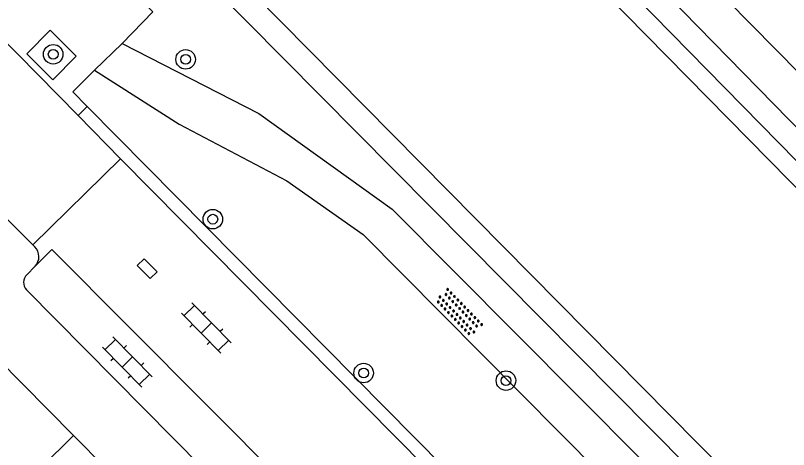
# Model space of a CAD drawing. Extents: x 128000 to 131008, y 398996 to 402500.
# Drawn here: x 129647.43 to 129679.09, y 399285.98 to 399303.77 of the extents above; entities that cross this region are included whole.
import ezdxf

# ---------------------------------------------------------------- set-up
doc = ezdxf.new("R2010")
doc.units = 0
for name, color, linetype in [('gg-bbg-hoofdgebouw', 7, 'Continuous'), ('gg-bbg-tussenscheiding', 7, 'Continuous'), ('gg-knt-onverhard', 7, 'Continuous'), ('gg-knt-verharding', 7, 'Continuous'), ('gg-knt-verharding nz', 7, 'Continuous'), ('gg-kntw-beschoeiing', 7, 'Continuous'), ('gt-grn-groengrens', 7, 'Continuous'), ('gt-grn-weggrens', 7, 'Continuous'), ('gt-symb-boom', 7, 'Continuous'), ('gt-symb-klinker verharding', 7, 'Continuous'), ('gt-symb-kolk', 7, 'Continuous'), ('gt-symb-overige verharding', 7, 'Continuous')]:
    doc.layers.add(name, color=color, linetype=linetype)

# ---------------------------------------------------------------- blocks, each defined once
blk = doc.blocks.new('gt0-BOOM')
at = {"layer": 'gt-symb-boom'}
for radius in [0.4, 0.2]:
    blk.add_circle((0, 0), radius, dxfattribs=at)
blk = doc.blocks.new('gt0-KL1')
at = {"layer": 'gt-symb-klinker verharding'}
for p, q in [((-0.5, 0.3), (-0.5, 0.45)), ((0.5, 0.3), (0.5, 0.45)), ((-1.15, 0.3), (1.15, 0.3)), ((-1, -0.3), (-1, 0.3)), ((0, -0.3), (0, 0.3)), ((1, -0.3), (1, 0.3)), ((-1.15, -0.3), (1.15, -0.3)), ((-0.5, -0.45), (-0.5, -0.3)), ((0.5, -0.45), (0.5, -0.3))]:
    blk.add_line(p, q, dxfattribs=at)
blk = doc.blocks.new('gt0-KOLK')
at = {"layer": 'gt-symb-kolk'}
blk.add_lwpolyline([(0, 0), (0.375, 0), (0.375, 0.4), (-0.375, 0.4), (-0.375, 0), (0, 0)], dxfattribs=at)
blk = doc.blocks.new('gt0-OVH')
at = {"layer": 'gt-symb-overige verharding'}
for points in [[(-0.972, 0.298), (-0.967, 0.308), (-0.965, 0.319), (-0.966, 0.33), (-0.971, 0.34), (-0.978, 0.348), (-0.988, 0.353), (-0.999, 0.355), (-1.01, 0.354), (-1.02, 0.349), (-1.028, 0.342), (-1.033, 0.332), (-1.035, 0.321), (-1.034, 0.31), (-1.029, 0.3), (-1.022, 0.292), (-1.012, 0.287), (-1.001, 0.285), (-0.99, 0.286), (-0.98, 0.291)], [(-0.772, 0.298), (-0.767, 0.308), (-0.765, 0.319), (-0.766, 0.33), (-0.771, 0.34), (-0.778, 0.348), (-0.788, 0.353), (-0.799, 0.355), (-0.81, 0.354), (-0.82, 0.349), (-0.828, 0.342), (-0.833, 0.332), (-0.835, 0.321), (-0.834, 0.31), (-0.829, 0.3), (-0.822, 0.292), (-0.812, 0.287), (-0.801, 0.285), (-0.79, 0.286), (-0.78, 0.291)], [(-0.572, 0.298), (-0.567, 0.308), (-0.565, 0.319), (-0.566, 0.33), (-0.571, 0.34), (-0.578, 0.348), (-0.588, 0.353), (-0.599, 0.355), (-0.61, 0.354), (-0.62, 0.349), (-0.628, 0.342), (-0.633, 0.332), (-0.635, 0.321), (-0.634, 0.31), (-0.629, 0.3), (-0.622, 0.292), (-0.612, 0.287), (-0.601, 0.285), (-0.59, 0.286), (-0.58, 0.291)], [(-0.372, 0.298), (-0.367, 0.308), (-0.365, 0.319), (-0.366, 0.33), (-0.371, 0.34), (-0.378, 0.348), (-0.388, 0.353), (-0.399, 0.355), (-0.41, 0.354), (-0.42, 0.349), (-0.428, 0.342), (-0.433, 0.332), (-0.435, 0.321), (-0.434, 0.31), (-0.429, 0.3), (-0.422, 0.292), (-0.412, 0.287), (-0.401, 0.285), (-0.39, 0.286), (-0.38, 0.291)], [(-0.172, 0.298), (-0.167, 0.308), (-0.165, 0.319), (-0.166, 0.33), (-0.171, 0.34), (-0.178, 0.348), (-0.188, 0.353), (-0.199, 0.355), (-0.21, 0.354), (-0.22, 0.349), (-0.228, 0.342), (-0.233, 0.332), (-0.235, 0.321), (-0.234, 0.31), (-0.229, 0.3), (-0.222, 0.292), (-0.212, 0.287), (-0.201, 0.285), (-0.19, 0.286), (-0.18, 0.291)], [(0.028, 0.298), (0.033, 0.308), (0.035, 0.319), (0.034, 0.33), (0.029, 0.34), (0.022, 0.348), (0.012, 0.353), (0.001, 0.355), (-0.01, 0.354), (-0.02, 0.349), (-0.028, 0.342), (-0.033, 0.332), (-0.035, 0.321), (-0.034, 0.31), (-0.029, 0.3), (-0.022, 0.292), (-0.012, 0.287), (-0.001, 0.285), (0.01, 0.286), (0.02, 0.291)], [(0.228, 0.298), (0.233, 0.308), (0.235, 0.319), (0.234, 0.33), (0.229, 0.34), (0.222, 0.348), (0.212, 0.353), (0.201, 0.355), (0.19, 0.354), (0.18, 0.349), (0.172, 0.342), (0.167, 0.332), (0.165, 0.321), (0.166, 0.31), (0.171, 0.3), (0.178, 0.292), (0.188, 0.287), (0.199, 0.285), (0.21, 0.286), (0.22, 0.291)], [(0.428, 0.298), (0.433, 0.308), (0.435, 0.319), (0.434, 0.33), (0.429, 0.34), (0.422, 0.348), (0.412, 0.353), (0.401, 0.355), (0.39, 0.354), (0.38, 0.349), (0.372, 0.342), (0.367, 0.332), (0.365, 0.321), (0.366, 0.31), (0.371, 0.3), (0.378, 0.292), (0.388, 0.287), (0.399, 0.285), (0.41, 0.286), (0.42, 0.291)], [(0.628, 0.298), (0.633, 0.308), (0.635, 0.319), (0.634, 0.33), (0.629, 0.34), (0.622, 0.348), (0.612, 0.353), (0.601, 0.355), (0.59, 0.354), (0.58, 0.349), (0.572, 0.342), (0.567, 0.332), (0.565, 0.321), (0.566, 0.31), (0.571, 0.3), (0.578, 0.292), (0.588, 0.287), (0.599, 0.285), (0.61, 0.286), (0.62, 0.291)], [(0.828, 0.298), (0.833, 0.308), (0.835, 0.319), (0.834, 0.33), (0.829, 0.34), (0.822, 0.348), (0.812, 0.353), (0.801, 0.355), (0.79, 0.354), (0.78, 0.349), (0.772, 0.342), (0.767, 0.332), (0.765, 0.321), (0.766, 0.31), (0.771, 0.3), (0.778, 0.292), (0.788, 0.287), (0.799, 0.285), (0.81, 0.286), (0.82, 0.291)], [(1.028, 0.298), (1.033, 0.308), (1.035, 0.319), (1.034, 0.33), (1.029, 0.34), (1.022, 0.348), (1.012, 0.353), (1.001, 0.355), (0.99, 0.354), (0.98, 0.349), (0.972, 0.342), (0.967, 0.332), (0.965, 0.321), (0.966, 0.31), (0.971, 0.3), (0.978, 0.292), (0.988, 0.287), (0.999, 0.285), (1.01, 0.286), (1.02, 0.291)], [(-0.872, 0.106), (-0.867, 0.116), (-0.865, 0.126), (-0.866, 0.137), (-0.871, 0.147), (-0.878, 0.156), (-0.888, 0.161), (-0.899, 0.163), (-0.91, 0.162), (-0.92, 0.157), (-0.928, 0.15), (-0.933, 0.14), (-0.935, 0.129), (-0.934, 0.118), (-0.929, 0.108), (-0.922, 0.1), (-0.912, 0.095), (-0.901, 0.092), (-0.89, 0.094), (-0.88, 0.098)], [(-0.672, 0.106), (-0.667, 0.116), (-0.665, 0.126), (-0.666, 0.137), (-0.671, 0.147), (-0.678, 0.156), (-0.688, 0.161), (-0.699, 0.163), (-0.71, 0.162), (-0.72, 0.157), (-0.728, 0.15), (-0.733, 0.14), (-0.735, 0.129), (-0.734, 0.118), (-0.729, 0.108), (-0.722, 0.1), (-0.712, 0.095), (-0.701, 0.092), (-0.69, 0.094), (-0.68, 0.098)], [(-0.472, 0.106), (-0.467, 0.116), (-0.465, 0.126), (-0.466, 0.137), (-0.471, 0.147), (-0.478, 0.156), (-0.488, 0.161), (-0.499, 0.163), (-0.51, 0.162), (-0.52, 0.157), (-0.528, 0.15), (-0.533, 0.14), (-0.535, 0.129), (-0.534, 0.118), (-0.529, 0.108), (-0.522, 0.1), (-0.512, 0.095), (-0.501, 0.092), (-0.49, 0.094), (-0.48, 0.098)], [(-0.272, 0.106), (-0.267, 0.116), (-0.265, 0.126), (-0.266, 0.137), (-0.271, 0.147), (-0.278, 0.156), (-0.288, 0.161), (-0.299, 0.163), (-0.31, 0.162), (-0.32, 0.157), (-0.328, 0.15), (-0.333, 0.14), (-0.335, 0.129), (-0.334, 0.118), (-0.329, 0.108), (-0.322, 0.1), (-0.312, 0.095), (-0.301, 0.092), (-0.29, 0.094), (-0.28, 0.098)], [(-0.072, 0.106), (-0.067, 0.116), (-0.065, 0.126), (-0.066, 0.137), (-0.071, 0.147), (-0.078, 0.156), (-0.088, 0.161), (-0.099, 0.163), (-0.11, 0.162), (-0.12, 0.157), (-0.128, 0.15), (-0.133, 0.14), (-0.135, 0.129), (-0.134, 0.118), (-0.129, 0.108), (-0.122, 0.1), (-0.112, 0.095), (-0.101, 0.092), (-0.09, 0.094), (-0.08, 0.098)], [(0.128, 0.106), (0.133, 0.116), (0.135, 0.126), (0.134, 0.137), (0.129, 0.147), (0.122, 0.156), (0.112, 0.161), (0.101, 0.163), (0.09, 0.162), (0.08, 0.157), (0.072, 0.15), (0.067, 0.14), (0.065, 0.129), (0.066, 0.118), (0.071, 0.108), (0.078, 0.1), (0.088, 0.095), (0.099, 0.092), (0.11, 0.094), (0.12, 0.098)], [(0.328, 0.106), (0.333, 0.116), (0.335, 0.126), (0.334, 0.137), (0.329, 0.147), (0.322, 0.156), (0.312, 0.161), (0.301, 0.163), (0.29, 0.162), (0.28, 0.157), (0.272, 0.15), (0.267, 0.14), (0.265, 0.129), (0.266, 0.118), (0.271, 0.108), (0.278, 0.1), (0.288, 0.095), (0.299, 0.092), (0.31, 0.094), (0.32, 0.098)], [(0.528, 0.106), (0.533, 0.116), (0.535, 0.126), (0.534, 0.137), (0.529, 0.147), (0.522, 0.156), (0.512, 0.161), (0.501, 0.163), (0.49, 0.162), (0.48, 0.157), (0.472, 0.15), (0.467, 0.14), (0.465, 0.129), (0.466, 0.118), (0.471, 0.108), (0.478, 0.1), (0.488, 0.095), (0.499, 0.092), (0.51, 0.094), (0.52, 0.098)], [(0.728, 0.106), (0.733, 0.116), (0.735, 0.126), (0.734, 0.137), (0.729, 0.147), (0.722, 0.156), (0.712, 0.161), (0.701, 0.163), (0.69, 0.162), (0.68, 0.157), (0.672, 0.15), (0.667, 0.14), (0.665, 0.129), (0.666, 0.118), (0.671, 0.108), (0.678, 0.1), (0.688, 0.095), (0.699, 0.092), (0.71, 0.094), (0.72, 0.098)], [(0.928, 0.106), (0.933, 0.116), (0.935, 0.126), (0.934, 0.137), (0.929, 0.147), (0.922, 0.156), (0.912, 0.161), (0.901, 0.163), (0.89, 0.162), (0.88, 0.157), (0.872, 0.15), (0.867, 0.14), (0.865, 0.129), (0.866, 0.118), (0.871, 0.108), (0.878, 0.1), (0.888, 0.095), (0.899, 0.092), (0.91, 0.094), (0.92, 0.098)], [(-0.972, -0.142), (-0.967, -0.132), (-0.965, -0.121), (-0.966, -0.11), (-0.971, -0.1), (-0.978, -0.092), (-0.988, -0.087), (-0.999, -0.085), (-1.01, -0.086), (-1.02, -0.091), (-1.028, -0.098), (-1.033, -0.108), (-1.035, -0.119), (-1.034, -0.13), (-1.029, -0.14), (-1.022, -0.148), (-1.012, -0.153), (-1.001, -0.155), (-0.99, -0.154), (-0.98, -0.149)], [(-0.872, -0.334), (-0.867, -0.324), (-0.865, -0.314), (-0.866, -0.303), (-0.871, -0.293), (-0.878, -0.284), (-0.888, -0.279), (-0.899, -0.277), (-0.91, -0.278), (-0.92, -0.283), (-0.928, -0.29), (-0.933, -0.3), (-0.935, -0.311), (-0.934, -0.322), (-0.929, -0.332), (-0.922, -0.34), (-0.912, -0.345), (-0.901, -0.348), (-0.89, -0.346), (-0.88, -0.342)], [(-0.772, -0.142), (-0.767, -0.132), (-0.765, -0.121), (-0.766, -0.11), (-0.771, -0.1), (-0.778, -0.092), (-0.788, -0.087), (-0.799, -0.085), (-0.81, -0.086), (-0.82, -0.091), (-0.828, -0.098), (-0.833, -0.108), (-0.835, -0.119), (-0.834, -0.13), (-0.829, -0.14), (-0.822, -0.148), (-0.812, -0.153), (-0.801, -0.155), (-0.79, -0.154), (-0.78, -0.149)], [(-0.672, -0.334), (-0.667, -0.324), (-0.665, -0.314), (-0.666, -0.303), (-0.671, -0.293), (-0.678, -0.284), (-0.688, -0.279), (-0.699, -0.277), (-0.71, -0.278), (-0.72, -0.283), (-0.728, -0.29), (-0.733, -0.3), (-0.735, -0.311), (-0.734, -0.322), (-0.729, -0.332), (-0.722, -0.34), (-0.712, -0.345), (-0.701, -0.348), (-0.69, -0.346), (-0.68, -0.342)], [(-0.572, -0.142), (-0.567, -0.132), (-0.565, -0.121), (-0.566, -0.11), (-0.571, -0.1), (-0.578, -0.092), (-0.588, -0.087), (-0.599, -0.085), (-0.61, -0.086), (-0.62, -0.091), (-0.628, -0.098), (-0.633, -0.108), (-0.635, -0.119), (-0.634, -0.13), (-0.629, -0.14), (-0.622, -0.148), (-0.612, -0.153), (-0.601, -0.155), (-0.59, -0.154), (-0.58, -0.149)], [(-0.472, -0.334), (-0.467, -0.324), (-0.465, -0.314), (-0.466, -0.303), (-0.471, -0.293), (-0.478, -0.284), (-0.488, -0.279), (-0.499, -0.277), (-0.51, -0.278), (-0.52, -0.283), (-0.528, -0.29), (-0.533, -0.3), (-0.535, -0.311), (-0.534, -0.322), (-0.529, -0.332), (-0.522, -0.34), (-0.512, -0.345), (-0.501, -0.348), (-0.49, -0.346), (-0.48, -0.342)], [(-0.372, -0.142), (-0.367, -0.132), (-0.365, -0.121), (-0.366, -0.11), (-0.371, -0.1), (-0.378, -0.092), (-0.388, -0.087), (-0.399, -0.085), (-0.41, -0.086), (-0.42, -0.091), (-0.428, -0.098), (-0.433, -0.108), (-0.435, -0.119), (-0.434, -0.13), (-0.429, -0.14), (-0.422, -0.148), (-0.412, -0.153), (-0.401, -0.155), (-0.39, -0.154), (-0.38, -0.149)], [(-0.272, -0.334), (-0.267, -0.324), (-0.265, -0.314), (-0.266, -0.303), (-0.271, -0.293), (-0.278, -0.284), (-0.288, -0.279), (-0.299, -0.277), (-0.31, -0.278), (-0.32, -0.283), (-0.328, -0.29), (-0.333, -0.3), (-0.335, -0.311), (-0.334, -0.322), (-0.329, -0.332), (-0.322, -0.34), (-0.312, -0.345), (-0.301, -0.348), (-0.29, -0.346), (-0.28, -0.342)], [(-0.172, -0.142), (-0.167, -0.132), (-0.165, -0.121), (-0.166, -0.11), (-0.171, -0.1), (-0.178, -0.092), (-0.188, -0.087), (-0.199, -0.085), (-0.21, -0.086), (-0.22, -0.091), (-0.228, -0.098), (-0.233, -0.108), (-0.235, -0.119), (-0.234, -0.13), (-0.229, -0.14), (-0.222, -0.148), (-0.212, -0.153), (-0.201, -0.155), (-0.19, -0.154), (-0.18, -0.149)], [(-0.072, -0.334), (-0.067, -0.324), (-0.065, -0.314), (-0.066, -0.303), (-0.071, -0.293), (-0.078, -0.284), (-0.088, -0.279), (-0.099, -0.277), (-0.11, -0.278), (-0.12, -0.283), (-0.128, -0.29), (-0.133, -0.3), (-0.135, -0.311), (-0.134, -0.322), (-0.129, -0.332), (-0.122, -0.34), (-0.112, -0.345), (-0.101, -0.348), (-0.09, -0.346), (-0.08, -0.342)], [(0.028, -0.142), (0.033, -0.132), (0.035, -0.121), (0.034, -0.11), (0.029, -0.1), (0.022, -0.092), (0.012, -0.087), (0.001, -0.085), (-0.01, -0.086), (-0.02, -0.091), (-0.028, -0.098), (-0.033, -0.108), (-0.035, -0.119), (-0.034, -0.13), (-0.029, -0.14), (-0.022, -0.148), (-0.012, -0.153), (-0.001, -0.155), (0.01, -0.154), (0.02, -0.149)], [(0.128, -0.334), (0.133, -0.324), (0.135, -0.314), (0.134, -0.303), (0.129, -0.293), (0.122, -0.284), (0.112, -0.279), (0.101, -0.277), (0.09, -0.278), (0.08, -0.283), (0.072, -0.29), (0.067, -0.3), (0.065, -0.311), (0.066, -0.322), (0.071, -0.332), (0.078, -0.34), (0.088, -0.345), (0.099, -0.348), (0.11, -0.346), (0.12, -0.342)], [(0.228, -0.142), (0.233, -0.132), (0.235, -0.121), (0.234, -0.11), (0.229, -0.1), (0.222, -0.092), (0.212, -0.087), (0.201, -0.085), (0.19, -0.086), (0.18, -0.091), (0.172, -0.098), (0.167, -0.108), (0.165, -0.119), (0.166, -0.13), (0.171, -0.14), (0.178, -0.148), (0.188, -0.153), (0.199, -0.155), (0.21, -0.154), (0.22, -0.149)], [(0.328, -0.334), (0.333, -0.324), (0.335, -0.314), (0.334, -0.303), (0.329, -0.293), (0.322, -0.284), (0.312, -0.279), (0.301, -0.277), (0.29, -0.278), (0.28, -0.283), (0.272, -0.29), (0.267, -0.3), (0.265, -0.311), (0.266, -0.322), (0.271, -0.332), (0.278, -0.34), (0.288, -0.345), (0.299, -0.348), (0.31, -0.346), (0.32, -0.342)], [(0.428, -0.142), (0.433, -0.132), (0.435, -0.121), (0.434, -0.11), (0.429, -0.1), (0.422, -0.092), (0.412, -0.087), (0.401, -0.085), (0.39, -0.086), (0.38, -0.091), (0.372, -0.098), (0.367, -0.108), (0.365, -0.119), (0.366, -0.13), (0.371, -0.14), (0.378, -0.148), (0.388, -0.153), (0.399, -0.155), (0.41, -0.154), (0.42, -0.149)], [(0.528, -0.334), (0.533, -0.324), (0.535, -0.314), (0.534, -0.303), (0.529, -0.293), (0.522, -0.284), (0.512, -0.279), (0.501, -0.277), (0.49, -0.278), (0.48, -0.283), (0.472, -0.29), (0.467, -0.3), (0.465, -0.311), (0.466, -0.322), (0.471, -0.332), (0.478, -0.34), (0.488, -0.345), (0.499, -0.348), (0.51, -0.346), (0.52, -0.342)], [(0.628, -0.142), (0.633, -0.132), (0.635, -0.121), (0.634, -0.11), (0.629, -0.1), (0.622, -0.092), (0.612, -0.087), (0.601, -0.085), (0.59, -0.086), (0.58, -0.091), (0.572, -0.098), (0.567, -0.108), (0.565, -0.119), (0.566, -0.13), (0.571, -0.14), (0.578, -0.148), (0.588, -0.153), (0.599, -0.155), (0.61, -0.154), (0.62, -0.149)], [(0.728, -0.334), (0.733, -0.324), (0.735, -0.314), (0.734, -0.303), (0.729, -0.293), (0.722, -0.284), (0.712, -0.279), (0.701, -0.277), (0.69, -0.278), (0.68, -0.283), (0.672, -0.29), (0.667, -0.3), (0.665, -0.311), (0.666, -0.322), (0.671, -0.332), (0.678, -0.34), (0.688, -0.345), (0.699, -0.348), (0.71, -0.346), (0.72, -0.342)], [(0.828, -0.142), (0.833, -0.132), (0.835, -0.121), (0.834, -0.11), (0.829, -0.1), (0.822, -0.092), (0.812, -0.087), (0.801, -0.085), (0.79, -0.086), (0.78, -0.091), (0.772, -0.098), (0.767, -0.108), (0.765, -0.119), (0.766, -0.13), (0.771, -0.14), (0.778, -0.148), (0.788, -0.153), (0.799, -0.155), (0.81, -0.154), (0.82, -0.149)], [(0.928, -0.334), (0.933, -0.324), (0.935, -0.314), (0.934, -0.303), (0.929, -0.293), (0.922, -0.284), (0.912, -0.279), (0.901, -0.277), (0.89, -0.278), (0.88, -0.283), (0.872, -0.29), (0.867, -0.3), (0.865, -0.311), (0.866, -0.322), (0.871, -0.332), (0.878, -0.34), (0.888, -0.345), (0.899, -0.348), (0.91, -0.346), (0.92, -0.342)], [(1.028, -0.142), (1.033, -0.132), (1.035, -0.121), (1.034, -0.11), (1.029, -0.1), (1.022, -0.092), (1.012, -0.087), (1.001, -0.085), (0.99, -0.086), (0.98, -0.091), (0.972, -0.098), (0.967, -0.108), (0.965, -0.119), (0.966, -0.13), (0.971, -0.14), (0.978, -0.148), (0.988, -0.153), (0.999, -0.155), (1.01, -0.154), (1.02, -0.149)]]:
    blk.add_lwpolyline(points, close=True, dxfattribs=at)

msp = doc.modelspace()

# ---------------------------------------------------------------- linework, layer by layer
at = {"layer": 'gg-bbg-hoofdgebouw'}
for p, q in [((129649.807, 399286.557), (129643.26, 399293.18)), ((129654.033, 399282.283), (129649.807, 399286.557))]:
    msp.add_line(p, q, dxfattribs=at)
at = {"layer": 'gg-bbg-tussenscheiding'}
msp.add_line((129649.807, 399286.557), (129641.87, 399278.757), dxfattribs=at)
at = {"layer": 'gg-knt-onverhard'}
for points in [[(129716.503, 399263.923), (129714.24, 399266.326), (129702.9, 399277.917), (129690.592, 399290.173), (129674.559, 399306.457), (129670.575, 399311.28), (129666.246, 399317.396)], [(129714.749, 399262.187), (129713.883, 399264.219), (129701.537, 399276.516), (129689.63, 399288.744), (129674.14, 399304.589), (129669.651, 399309.769), (129664.989, 399316.151)], [(129651.796, 399302.612), (129657.387, 399299.746), (129662.849, 399295.825), (129675.571, 399283.036), (129688.946, 399269.743), (129704.039, 399254.235), (129705.997, 399253.53)], [(129650.66, 399301.519), (129654.135, 399299.318), (129658.546, 399296.984), (129661.662, 399294.795), (129674.579, 399281.765), (129687.391, 399268.734), (129703.252, 399252.843), (129703.866, 399251.432)]]:
    msp.add_lwpolyline(points, dxfattribs=at)
at = {"layer": 'gg-knt-verharding'}
for p, q in [((129650.66, 399301.519), (129651.796, 399302.612)), ((129650.363, 399300.041), (129699.124, 399250.738)), ((129651.735, 399297.897), (129649.99, 399299.672)), ((129648.136, 399294.368), (129651.735, 399297.897)), ((129651.735, 399297.897), (129671.153, 399278.251)), ((129646.378, 399296.126), (129648.136, 399294.368)), ((129648.136, 399294.368), (129648.215, 399294.289)), ((129648.231, 399293.492), (129647.895, 399293.145)), ((129647.877, 399292.529), (129666.212, 399273.979))]:
    msp.add_line(p, q, dxfattribs=at)
for points in [[(129651.796, 399302.612), (129653.05, 399303.92), (129650.636, 399306.346)], [(129647.894, 399302.194), (129648.847, 399303.16), (129649.915, 399302.093), (129648.962, 399301.127), (129647.894, 399302.194)], [(129650.66, 399301.519), (129649.78, 399300.63), (129650.363, 399300.041)]]:
    msp.add_lwpolyline(points, dxfattribs=at)
for centre, radius, start, end in [((129647.817, 399293.882), 0.569, 316.6697, 45.6305), ((129648.196, 399292.828), 0.437, 133.5324, 223.1201)]:
    msp.add_arc(centre, radius, start, end, dxfattribs=at)
at = {"layer": 'gg-knt-verharding nz'}
msp.add_lwpolyline([(129667.183, 399274.329), (129667.929, 399275.072), (129648.919, 399294.176), (129648.231, 399293.492)], dxfattribs=at)
at = {"layer": 'gg-kntw-beschoeiing'}
for points in [[(129658.903, 399314.647), (129659.36, 399314.17), (129662.38, 399314.03), (129710.11, 399265.48), (129710.11, 399261.68), (129709.038, 399260.631)], [(129707.972, 399259.588), (129706.84, 399258.48), (129702.63, 399258.63), (129654.91, 399306.96), (129654.88, 399309.65), (129654.402, 399310.127)]]:
    msp.add_lwpolyline(points, dxfattribs=at)
at = {"layer": 'gt-grn-groengrens'}
for points in [[(129709.641, 399260.015), (129710.93, 399261.18), (129710.93, 399265.684), (129662.559, 399315.001), (129659.119, 399314.864)], [(129708.533, 399259.014), (129707.351, 399257.946), (129702.041, 399257.946), (129653.901, 399306.57), (129654.017, 399308.995), (129653.698, 399309.42)]]:
    msp.add_lwpolyline(points, dxfattribs=at)
at = {"layer": 'gt-grn-weggrens'}
for p in [(129641.524, 399308.249), (129650.363, 399300.041)]:
    msp.add_line(p, (129649.99, 399299.672), dxfattribs=at)

# ---------------------------------------------------------------- block references
at = {"layer": 'gt-symb-boom'}
for p in [(129648.973, 399302.176), (129654.394, 399301.966), (129655.508, 399295.418), (129661.686, 399289.116), (129667.515, 399288.805)]:
    msp.add_blockref('gt0-BOOM', p, dxfattribs=at)
at = {"layer": 'gt-symb-klinker verharding'}
for p, rotation in [((129655.243, 399290.957), 134.67584063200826), ((129652.01, 399289.571), 134.67584063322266)]:
    msp.add_blockref('gt0-KL1', p, dxfattribs=dict(at, rotation=rotation))
at = {"layer": 'gt-symb-kolk', "rotation": -45.364420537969}
msp.add_blockref('gt0-KOLK', (129652.678, 399293.249), dxfattribs=at)
at = {"layer": 'gt-symb-overige verharding', "rotation": -45.972395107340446}
msp.add_blockref('gt0-OVH', (129665.592, 399291.598), dxfattribs=at)

doc.saveas('drawing.dxf')
